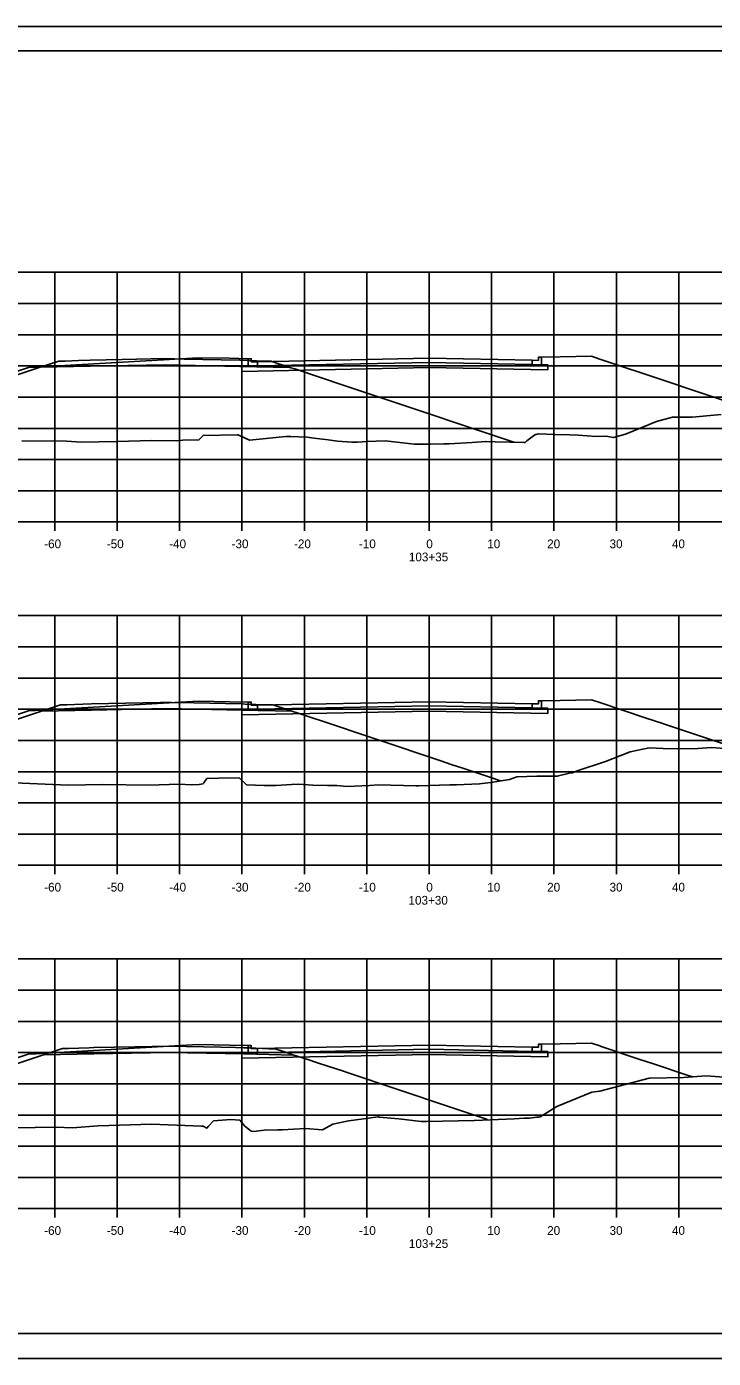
# Model space of a CAD drawing. Extents: x 1202951 to 1376887, y 378065 to 728038.
# Drawn here: x 1374220.5 to 1374330.5, y 378973.3 to 379186.6 of the extents above; entities that cross this region are included whole.
import ezdxf

# ---------------------------------------------------------------- set-up
doc = ezdxf.new("R2010")
doc.units = 0
for name, color, linetype in [('Default', 7, 'Continuous'), ('R_Alt Surface', 7, 'Continuous'), ('R_Axis', 7, 'Continuous'), ('R_Axis Annot', 7, 'Continuous'), ('R_Exist Surface', 7, 'Continuous'), ('R_Fin Surface', 7, 'Continuous'), ('R_Grid', 7, 'Continuous'), ('R_No Plot', 7, 'Continuous'), ('R_Proposed Road', 7, 'Continuous')]:
    doc.layers.add(name, color=color, linetype=linetype)

msp = doc.modelspace()

# ---------------------------------------------------------------- linework, layer by layer
at = {"layer": 'Default'}
for points in [[(1374255.98, 379133.42), (1374256.47, 379133.42), (1374256.48, 379132.92), (1374257.48, 379132.94), (1374257.48, 379132.27), (1374255.98, 379132.24)], [(1374302.98, 379133.64), (1374302.49, 379133.64), (1374302.48, 379133.14), (1374301.48, 379133.16), (1374301.48, 379132.49), (1374302.98, 379132.46)], [(1374255.98, 379078.4), (1374256.47, 379078.4), (1374256.48, 379077.9), (1374257.48, 379077.92), (1374257.48, 379077.25), (1374255.98, 379077.22)], [(1374302.98, 379078.62), (1374302.49, 379078.62), (1374302.48, 379078.12), (1374301.48, 379078.14), (1374301.48, 379077.47), (1374302.98, 379077.44)], [(1374255.98, 379023.39), (1374256.47, 379023.39), (1374256.48, 379022.89), (1374257.48, 379022.91), (1374257.48, 379022.24), (1374255.98, 379022.21)], [(1374302.98, 379023.61), (1374302.49, 379023.61), (1374302.48, 379023.11), (1374301.48, 379023.13), (1374301.48, 379022.46), (1374302.98, 379022.43)]]:
    msp.add_lwpolyline(points, close=True, dxfattribs=at)
at = {"layer": 'R_Alt Surface'}
for points in [[(1374255.98, 379133.42), (1374255.98, 379132.24), (1374257.48, 379132.27), (1374284.98, 379132.82), (1374301.48, 379132.49), (1374302.98, 379132.46), (1374302.98, 379133.64)], [(1374230.64, 379132.2), (1374222.63, 379132.05)], [(1374230.64, 379132.2), (1374242.65, 379132.44), (1374254.66, 379132.19)], [(1374254.66, 379132.19), (1374262.67, 379132.02)], [(1374255.98, 379078.4), (1374255.98, 379077.22), (1374257.48, 379077.25), (1374284.98, 379077.8), (1374301.48, 379077.47), (1374302.98, 379077.44), (1374302.98, 379078.62)], [(1374230.89, 379077.14), (1374222.88, 379076.98)], [(1374230.89, 379077.14), (1374242.91, 379077.37), (1374254.93, 379077.12)], [(1374254.93, 379077.12), (1374262.95, 379076.95)], [(1374231.22, 379022.07), (1374223.19, 379021.92)], [(1374231.22, 379022.07), (1374243.25, 379022.3), (1374255.28, 379022.04)], [(1374255.28, 379022.04), (1374263.31, 379021.87)], [(1374255.98, 379023.39), (1374255.98, 379022.21), (1374257.48, 379022.24), (1374284.98, 379022.79), (1374301.48, 379022.46), (1374302.98, 379022.43), (1374302.98, 379023.61)]]:
    msp.add_lwpolyline(points, dxfattribs=at)
for points in [[(1374257.48, 379132.94), (1374257.48, 379132.27), (1374284.98, 379132.82), (1374301.48, 379132.49), (1374301.48, 379133.16), (1374301.48, 379133.16), (1374284.98, 379133.49), (1374257.48, 379132.94)], [(1374284.98, 379132.82), (1374257.48, 379132.27), (1374255.98, 379132.24), (1374254.98, 379132.22), (1374254.98, 379131.39), (1374284.98, 379131.99), (1374303.98, 379131.61), (1374303.98, 379132.44), (1374302.98, 379132.46), (1374301.48, 379132.49)], [(1374284.98, 379077.8), (1374257.48, 379077.25), (1374255.98, 379077.22), (1374254.98, 379077.2), (1374254.98, 379076.37), (1374284.98, 379076.97), (1374303.98, 379076.59), (1374303.98, 379077.42), (1374302.98, 379077.44), (1374301.48, 379077.47)], [(1374257.48, 379077.92), (1374257.48, 379077.25), (1374284.98, 379077.8), (1374301.48, 379077.47), (1374301.48, 379078.14), (1374301.48, 379078.14), (1374284.98, 379078.47), (1374257.48, 379077.92)], [(1374284.98, 379022.79), (1374257.48, 379022.24), (1374255.98, 379022.21), (1374254.98, 379022.19), (1374254.98, 379021.36), (1374284.98, 379021.96), (1374303.98, 379021.58), (1374303.98, 379022.41), (1374302.98, 379022.43), (1374301.48, 379022.46)], [(1374257.48, 379022.91), (1374257.48, 379022.24), (1374284.98, 379022.79), (1374301.48, 379022.46), (1374301.48, 379023.13), (1374301.48, 379023.13), (1374284.98, 379023.46), (1374257.48, 379022.91)]]:
    msp.add_lwpolyline(points, close=True, dxfattribs=at)
at = {"layer": 'R_Axis'}
for p, q in [((1374134.98, 379107.26), (1374434.98, 379107.26)), ((1374224.98, 379105.86), (1374224.98, 379107.26)), ((1374234.98, 379105.86), (1374234.98, 379107.26)), ((1374244.98, 379105.86), (1374244.98, 379107.26)), ((1374254.98, 379105.86), (1374254.98, 379107.26)), ((1374264.98, 379105.86), (1374264.98, 379107.26)), ((1374274.98, 379105.86), (1374274.98, 379107.26)), ((1374284.98, 379105.86), (1374284.98, 379107.26)), ((1374294.98, 379105.86), (1374294.98, 379107.26)), ((1374304.98, 379105.86), (1374304.98, 379107.26)), ((1374314.98, 379105.86), (1374314.98, 379107.26)), ((1374324.98, 379105.86), (1374324.98, 379107.26)), ((1374134.98, 379052.26), (1374434.98, 379052.26)), ((1374224.98, 379050.86), (1374224.98, 379052.26)), ((1374234.98, 379050.86), (1374234.98, 379052.26)), ((1374244.98, 379050.86), (1374244.98, 379052.26)), ((1374254.98, 379050.86), (1374254.98, 379052.26)), ((1374264.98, 379050.86), (1374264.98, 379052.26)), ((1374274.98, 379050.86), (1374274.98, 379052.26)), ((1374284.98, 379050.86), (1374284.98, 379052.26)), ((1374294.98, 379050.86), (1374294.98, 379052.26)), ((1374304.98, 379050.86), (1374304.98, 379052.26)), ((1374314.98, 379050.86), (1374314.98, 379052.26)), ((1374324.98, 379050.86), (1374324.98, 379052.26)), ((1374134.98, 378997.26), (1374434.98, 378997.26)), ((1374224.98, 378995.86), (1374224.98, 378997.26)), ((1374234.98, 378995.86), (1374234.98, 378997.26)), ((1374244.98, 378995.86), (1374244.98, 378997.26)), ((1374254.98, 378995.86), (1374254.98, 378997.26)), ((1374264.98, 378995.86), (1374264.98, 378997.26)), ((1374274.98, 378995.86), (1374274.98, 378997.26)), ((1374284.98, 378995.86), (1374284.98, 378997.26)), ((1374294.98, 378995.86), (1374294.98, 378997.26)), ((1374304.98, 378995.86), (1374304.98, 378997.26)), ((1374314.98, 378995.86), (1374314.98, 378997.26)), ((1374324.98, 378995.86), (1374324.98, 378997.26))]:
    msp.add_line(p, q, dxfattribs=at)
at = {"layer": 'R_Exist Surface'}
for points in [[(1374219.7, 379120.27), (1374226.84, 379120.22), (1374229.24, 379120.07), (1374234.93, 379120.18), (1374240.54, 379120.3), (1374244.57, 379120.24), (1374245.48, 379120.36), (1374248.08, 379120.41), (1374248.47, 379120.85), (1374248.77, 379121.14), (1374254.27, 379121.2), (1374254.41, 379121.2), (1374254.43, 379121.19), (1374254.6, 379121.11), (1374256.2, 379120.35), (1374262.01, 379120.95), (1374262.54, 379120.97), (1374262.83, 379120.97), (1374265.43, 379120.85), (1374266.55, 379120.71), (1374268.8, 379120.44), (1374270.28, 379120.22), (1374272.59, 379120.04), (1374273.5, 379120.07), (1374275.07, 379120.16), (1374277.94, 379120.24), (1374282.15, 379119.77), (1374282.58, 379119.74), (1374285.27, 379119.72), (1374287.33, 379119.77), (1374288.19, 379119.79), (1374291.87, 379119.98), (1374294.01, 379120.16), (1374294.07, 379120.16), (1374295.57, 379120.11), (1374300.23, 379119.97), (1374300.38, 379120.02), (1374300.65, 379120.27), (1374301.92, 379121.24), (1374302.44, 379121.38), (1374305.14, 379121.29), (1374307.49, 379121.22), (1374308.85, 379121.15), (1374311.74, 379120.94), (1374313.28, 379121.02), (1374314.52, 379120.77), (1374316.44, 379121.32), (1374321.39, 379123.34), (1374323.99, 379124.08), (1374325.64, 379124.05), (1374327.13, 379124.08), (1374331.76, 379124.46)], [(1374209.89, 379065.85), (1374227.11, 379065.09), (1374232.69, 379065.21), (1374240.12, 379065.09), (1374244.91, 379065.25), (1374246.91, 379065.16), (1374248.13, 379065.21), (1374248.73, 379065.31), (1374248.89, 379065.47), (1374249.36, 379066.15), (1374251.28, 379066.23), (1374254.52, 379066.3), (1374255.71, 379065.16), (1374255.72, 379065.15), (1374255.78, 379065.15), (1374258.52, 379065.04), (1374260.45, 379065.07), (1374262.92, 379065.2), (1374264.05, 379065.27), (1374266.36, 379065.08), (1374268.68, 379065.05), (1374270.19, 379065.03), (1374271.8, 379064.91), (1374275.44, 379065.06), (1374276.88, 379065.14), (1374282.87, 379064.98), (1374283.16, 379065), (1374283.35, 379064.99), (1374288.28, 379065.17), (1374289.38, 379065.13), (1374293.05, 379065.32), (1374294.36, 379065.49), (1374294.87, 379065.53), (1374297.85, 379066.02), (1374299.02, 379066.43), (1374302.21, 379066.55), (1374303.42, 379066.52), (1374304.62, 379066.56), (1374305.51, 379066.52), (1374307.47, 379067), (1374307.94, 379067.09), (1374308.7, 379067.4), (1374313.23, 379068.89), (1374317.21, 379070.42), (1374320.26, 379071.1), (1374322.46, 379070.97), (1374324.72, 379070.93), (1374328.07, 379070.98), (1374330.2, 379071.14), (1374336.38, 379070.68)], [(1374218.47, 379010.23), (1374225.21, 379010.33), (1374227.83, 379010.22), (1374231.96, 379010.53), (1374240.49, 379010.81), (1374248.51, 379010.47), (1374248.74, 379010.48), (1374249.37, 379010.18), (1374249.63, 379010.5), (1374250.4, 379011.31), (1374253.2, 379011.52), (1374254.64, 379011.43), (1374255.45, 379010.49), (1374256.43, 379009.67), (1374256.84, 379009.6), (1374258.52, 379009.84), (1374260.71, 379009.87), (1374261.41, 379009.91), (1374265.17, 379010.12), (1374267.89, 379009.9), (1374269.52, 379010.77), (1374272.08, 379011.33), (1374272.13, 379011.34), (1374276.81, 379011.96), (1374276.87, 379011.95), (1374276.97, 379011.94), (1374280.13, 379011.65), (1374283.72, 379011.23), (1374284.54, 379011.21), (1374292.18, 379011.37), (1374292.23, 379011.38), (1374292.23, 379011.38), (1374298.61, 379011.65), (1374300.2, 379011.76), (1374301.08, 379011.77), (1374302.24, 379011.9), (1374302.54, 379011.91), (1374302.75, 379011.97), (1374305.43, 379013.61), (1374311.04, 379015.9), (1374312.32, 379016.06), (1374320.26, 379018.14), (1374320.32, 379018.15), (1374320.34, 379018.15), (1374325.73, 379018.26), (1374329.45, 379018.52), (1374332.92, 379018.26)]]:
    msp.add_lwpolyline(points, dxfattribs=at)
at = {"layer": 'R_Fin Surface'}
for points in [[(1374182.19, 379120.97), (1374184.93, 379120.06), (1374220.93, 379132.06), (1374221.93, 379132.06), (1374247.98, 379133.58), (1374252.98, 379133.48), (1374255.98, 379133.42), (1374256.47, 379133.42), (1374256.48, 379132.92), (1374257.48, 379132.94), (1374284.98, 379133.49), (1374301.48, 379133.16), (1374302.48, 379133.14), (1374302.49, 379133.64), (1374302.98, 379133.64), (1374305.98, 379133.7), (1374310.98, 379133.8), (1374312.32, 379133.35), (1374317.3, 379131.69), (1374317.85, 379131.51), (1374319.78, 379130.87), (1374341.6, 379123.59)], [(1374214.1, 379129.21), (1374222.63, 379132.05), (1374223.81, 379132.44), (1374225.63, 379133.05), (1374226.21, 379133.05), (1374226.64, 379133.05), (1374228.77, 379133.13), (1374230.64, 379133.2), (1374235.77, 379133.3), (1374242.65, 379133.44), (1374245.7, 379133.37), (1374254.66, 379133.19), (1374258.63, 379133.03), (1374258.66, 379133.03), (1374258.67, 379133.03), (1374259.02, 379133.03), (1374259.64, 379133.03), (1374259.67, 379133.03), (1374259.78, 379132.99), (1374262.67, 379132.02), (1374262.81, 379131.98), (1374263.45, 379131.77), (1374271.35, 379129.14), (1374277.43, 379127.12), (1374297.6, 379120.38), (1374298.39, 379120.11), (1374298.62, 379120.03)], [(1374182.43, 379065.88), (1374184.91, 379065.06), (1374220.91, 379077.06), (1374221.91, 379077.06), (1374247.98, 379078.56), (1374252.98, 379078.46), (1374255.98, 379078.4), (1374256.47, 379078.4), (1374256.48, 379077.9), (1374257.48, 379077.92), (1374284.98, 379078.47), (1374301.48, 379078.14), (1374302.48, 379078.12), (1374302.49, 379078.62), (1374302.98, 379078.62), (1374305.98, 379078.68), (1374310.98, 379078.78), (1374312.32, 379078.33), (1374319.77, 379075.85), (1374322.25, 379075.02), (1374322.53, 379074.93), (1374323.49, 379074.61), (1374334.41, 379070.97)], [(1374208.46, 379072.19), (1374222.88, 379076.98), (1374224, 379077.35), (1374225.88, 379077.98), (1374226.55, 379077.98), (1374226.89, 379077.98), (1374228.13, 379078.03), (1374230.89, 379078.14), (1374241.85, 379078.35), (1374242.91, 379078.37), (1374243.67, 379078.35), (1374247.27, 379078.28), (1374254.93, 379078.12), (1374255.52, 379078.09), (1374258.94, 379077.95), (1374259.15, 379077.95), (1374259.94, 379077.95), (1374262.15, 379077.22), (1374262.95, 379076.95), (1374264, 379076.61), (1374266.69, 379075.73), (1374267.26, 379075.55), (1374286.67, 379069.04), (1374288.67, 379068.38), (1374290.21, 379067.87), (1374295.34, 379066.15), (1374295.76, 379066.01), (1374296.41, 379065.78)], [(1374182.51, 379010.85), (1374184.87, 379010.06), (1374220.87, 379022.06), (1374221.87, 379022.06), (1374247.98, 379023.55), (1374252.98, 379023.45), (1374255.98, 379023.39), (1374256.47, 379023.39), (1374256.48, 379022.89), (1374257.48, 379022.91), (1374284.98, 379023.46), (1374301.48, 379023.13), (1374302.48, 379023.11), (1374302.49, 379023.61), (1374302.98, 379023.61), (1374305.98, 379023.67), (1374310.98, 379023.77), (1374312.32, 379023.32), (1374312.54, 379023.25), (1374318.92, 379021.12), (1374319.77, 379020.84), (1374320.93, 379020.45), (1374326.32, 379018.65), (1374327.19, 379018.36)], [(1374202.02, 379014.89), (1374223.19, 379021.92), (1374223.31, 379021.95), (1374225.27, 379022.6), (1374226.2, 379022.91), (1374226.24, 379022.91), (1374227.2, 379022.91), (1374230.48, 379023.04), (1374231.22, 379023.07), (1374237.85, 379023.19), (1374243.25, 379023.3), (1374246.03, 379023.24), (1374251.57, 379023.12), (1374253.96, 379023.07), (1374255.28, 379023.04), (1374256.18, 379023.01), (1374259.29, 379022.88), (1374259.69, 379022.88), (1374260.3, 379022.88), (1374261.81, 379022.37), (1374263.31, 379021.87), (1374265.03, 379021.3), (1374267.39, 379020.53), (1374269.94, 379019.69), (1374271.39, 379019.22), (1374271.7, 379019.12), (1374288.25, 379013.57), (1374294.16, 379011.59), (1374294.27, 379011.55), (1374294.32, 379011.53)]]:
    msp.add_lwpolyline(points, dxfattribs=at)
at = {"layer": 'R_Grid'}
for p, q in [((1374134.98, 379147.26), (1374434.98, 379147.26)), ((1374224.98, 379107.26), (1374224.98, 379147.26)), ((1374234.98, 379107.26), (1374234.98, 379147.26)), ((1374244.98, 379107.26), (1374244.98, 379147.26)), ((1374254.98, 379107.26), (1374254.98, 379147.26)), ((1374264.98, 379107.26), (1374264.98, 379147.26)), ((1374274.98, 379107.26), (1374274.98, 379147.26)), ((1374284.98, 379107.26), (1374284.98, 379147.26)), ((1374294.98, 379107.26), (1374294.98, 379147.26)), ((1374304.98, 379107.26), (1374304.98, 379147.26)), ((1374314.98, 379107.26), (1374314.98, 379147.26)), ((1374324.98, 379107.26), (1374324.98, 379147.26)), ((1374134.98, 379142.26), (1374434.98, 379142.26)), ((1374134.98, 379137.26), (1374434.98, 379137.26)), ((1374134.98, 379132.26), (1374434.98, 379132.26)), ((1374134.98, 379127.26), (1374434.98, 379127.26)), ((1374134.98, 379122.26), (1374434.98, 379122.26)), ((1374134.98, 379117.26), (1374434.98, 379117.26)), ((1374134.98, 379112.26), (1374434.98, 379112.26)), ((1374134.98, 379107.26), (1374434.98, 379107.26)), ((1374134.98, 379092.26), (1374434.98, 379092.26)), ((1374224.98, 379052.26), (1374224.98, 379092.26)), ((1374234.98, 379052.26), (1374234.98, 379092.26)), ((1374244.98, 379052.26), (1374244.98, 379092.26)), ((1374254.98, 379052.26), (1374254.98, 379092.26)), ((1374264.98, 379052.26), (1374264.98, 379092.26)), ((1374274.98, 379052.26), (1374274.98, 379092.26)), ((1374284.98, 379052.26), (1374284.98, 379092.26)), ((1374294.98, 379052.26), (1374294.98, 379092.26)), ((1374304.98, 379052.26), (1374304.98, 379092.26)), ((1374314.98, 379052.26), (1374314.98, 379092.26)), ((1374324.98, 379052.26), (1374324.98, 379092.26)), ((1374134.98, 379087.26), (1374434.98, 379087.26)), ((1374134.98, 379082.26), (1374434.98, 379082.26)), ((1374134.98, 379077.26), (1374434.98, 379077.26)), ((1374134.98, 379072.26), (1374434.98, 379072.26)), ((1374134.98, 379067.26), (1374434.98, 379067.26)), ((1374134.98, 379062.26), (1374434.98, 379062.26)), ((1374134.98, 379057.26), (1374434.98, 379057.26)), ((1374134.98, 379052.26), (1374434.98, 379052.26)), ((1374134.98, 379037.26), (1374434.98, 379037.26)), ((1374224.98, 378997.26), (1374224.98, 379037.26)), ((1374234.98, 378997.26), (1374234.98, 379037.26)), ((1374244.98, 378997.26), (1374244.98, 379037.26)), ((1374254.98, 378997.26), (1374254.98, 379037.26)), ((1374264.98, 378997.26), (1374264.98, 379037.26)), ((1374274.98, 378997.26), (1374274.98, 379037.26)), ((1374284.98, 378997.26), (1374284.98, 379037.26)), ((1374294.98, 378997.26), (1374294.98, 379037.26)), ((1374304.98, 378997.26), (1374304.98, 379037.26)), ((1374314.98, 378997.26), (1374314.98, 379037.26)), ((1374324.98, 378997.26), (1374324.98, 379037.26)), ((1374134.98, 379032.26), (1374434.98, 379032.26)), ((1374134.98, 379027.26), (1374434.98, 379027.26)), ((1374134.98, 379022.26), (1374434.98, 379022.26)), ((1374134.98, 379017.26), (1374434.98, 379017.26)), ((1374134.98, 379012.26), (1374434.98, 379012.26)), ((1374134.98, 379007.26), (1374434.98, 379007.26)), ((1374134.98, 379002.26), (1374434.98, 379002.26)), ((1374134.98, 378997.26), (1374434.98, 378997.26))]:
    msp.add_line(p, q, dxfattribs=at)
at = {"layer": 'R_No Plot'}
for p, q in [((1374114.58, 379186.62), (1374447.91, 379186.62)), ((1374126.98, 379182.72), (1374443.16, 379182.72)), ((1374279.5, 379182.46), (1374279.5, 379182.46)), ((1374279.5, 379182.46), (1374279.5, 379182.46)), ((1374443.16, 378977.26), (1374126.98, 378977.26)), ((1374114.58, 378973.28), (1374447.91, 378973.28))]:
    msp.add_line(p, q, dxfattribs=at)
for points in [[(1374114.57, 379186.62), (1374447.91, 379186.62), (1374447.91, 378973.28), (1374114.57, 378973.28)], [(1374360.9, 379182.72), (1374380.52, 379182.72), (1374380.52, 379172.84), (1374396.63, 379172.84), (1374419.83, 379172.84), (1374419.83, 379148.51), (1374443.16, 379148.51), (1374443.16, 378977.26), (1374126.98, 378977.26), (1374126.98, 379182.72)]]:
    msp.add_lwpolyline(points, close=True, dxfattribs=at)
at = {"layer": 'R_Proposed Road'}
for points in [[(1374226.64, 379133.05), (1374225.63, 379133.05)], [(1374258.66, 379133.03), (1374259.67, 379133.03)], [(1374226.89, 379077.98), (1374225.88, 379077.98)], [(1374258.94, 379077.95), (1374259.94, 379077.95)], [(1374227.2, 379022.91), (1374226.2, 379022.91)], [(1374259.29, 379022.88), (1374260.3, 379022.88)]]:
    msp.add_lwpolyline(points, dxfattribs=at)

# ---------------------------------------------------------------- texts
at = {"layer": 'R_Axis Annot'}
for s, p in [('-60', (1374223.29, 379103.06)), ('-50', (1374233.32, 379103.06)), ('-40', (1374243.32, 379103.06)), ('-30', (1374253.32, 379103.06)), ('-20', (1374263.32, 379103.06)), ('-10', (1374273.72, 379103.06)), ('0', (1374284.52, 379103.06)), ('10', (1374294.29, 379103.06)), ('20', (1374303.89, 379103.06)), ('30', (1374313.89, 379103.06)), ('40', (1374323.89, 379103.06)), ('103+35', (1374281.73, 379100.96)), ('-60', (1374223.29, 379048.06)), ('-50', (1374233.32, 379048.06)), ('-40', (1374243.32, 379048.06)), ('-30', (1374253.32, 379048.06)), ('-20', (1374263.32, 379048.06)), ('-10', (1374273.72, 379048.06)), ('0', (1374284.52, 379048.06)), ('10', (1374294.29, 379048.06)), ('20', (1374303.89, 379048.06)), ('30', (1374313.89, 379048.06)), ('40', (1374323.89, 379048.06)), ('103+30', (1374281.67, 379045.96)), ('-60', (1374223.29, 378993.06)), ('-50', (1374233.32, 378993.06)), ('-40', (1374243.32, 378993.06)), ('-30', (1374253.32, 378993.06)), ('-20', (1374263.32, 378993.06)), ('-10', (1374273.72, 378993.06)), ('0', (1374284.52, 378993.06)), ('10', (1374294.29, 378993.06)), ('20', (1374303.89, 378993.06)), ('30', (1374313.89, 378993.06)), ('40', (1374323.89, 378993.06)), ('103+25', (1374281.73, 378990.96))]:
    msp.add_text(s, height=1.4, dxfattribs=at).set_placement(p)

doc.saveas('drawing.dxf')
